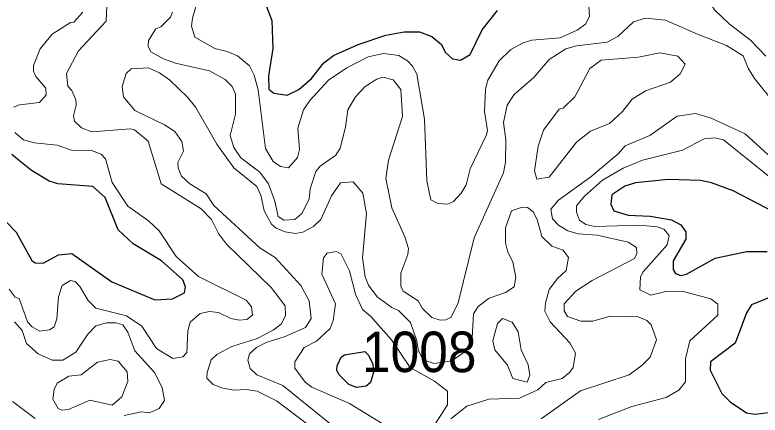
# Model space of a CAD drawing. Extents: x 763.2 to 816.8, y 7896.5 to 7952.7.
# Drawn here: x 780.355 to 783.297, y 7916.989 to 7918.568 of the extents above; entities that cross this region are included whole.
import ezdxf

# ---------------------------------------------------------------- set-up
doc = ezdxf.new("R2010")
doc.units = 0
doc.header["$LTSCALE"] = 0.064
doc.layers.add('1', color=7, linetype='Continuous', lineweight=25)
doc.layers.add('2', color=7, linetype='Continuous', lineweight=13)
doc.layers.add('21', color=7, linetype='Continuous')

msp = doc.modelspace()

# ---------------------------------------------------------------- linework, layer by layer
at = {"layer": '1'}
for points in [[(781.3401, 7918.6216), (781.3692, 7918.5457), (781.3726, 7918.4358), (781.3564, 7918.328), (781.3579, 7918.2753), (781.3777, 7918.2592), (781.4299, 7918.2514), (781.4762, 7918.2739), (781.526, 7918.317), (781.575, 7918.3788), (781.6133, 7918.4072), (781.7097, 7918.4507), (781.8198, 7918.4874), (781.8921, 7918.5006), (781.9524, 7918.5016), (782.0004, 7918.4824), (782.0397, 7918.4508), (782.0542, 7918.4212), (782.0827, 7918.3939), (782.1139, 7918.3891), (782.1521, 7918.4111), (782.1999, 7918.5094), (782.2599, 7918.5854)], [(780.3219, 7917.75), (780.3599, 7917.7103), (780.4212, 7917.599), (780.4347, 7917.5905), (780.4656, 7917.5887), (780.5274, 7917.6209), (780.5789, 7917.6261), (780.7378, 7917.5149), (780.9071, 7917.4439), (780.9766, 7917.4485), (781.0242, 7917.472), (781.0283, 7917.4959), (781.0176, 7917.5226), (780.933, 7917.5978), (780.8216, 7917.6645), (780.7628, 7917.7207), (780.7107, 7917.8475), (780.6618, 7917.8911), (780.5244, 7917.9021), (780.4894, 7917.9121), (780.4202, 7917.9546), (780.3806, 7917.985), (780.3428, 7918.0174)], [(783.3828, 7917.7738), (783.1904, 7917.8744), (783.1057, 7917.9054), (783.0615, 7917.914), (782.934, 7917.9188), (782.8058, 7917.9057), (782.7632, 7917.8924), (782.7116, 7917.8584), (782.7075, 7917.8207)], [(782.7075, 7917.8207), (782.7195, 7917.7954), (782.7762, 7917.7776), (782.8635, 7917.774), (782.9471, 7917.7593), (782.9845, 7917.7394)], [(782.9845, 7917.7394), (783.0045, 7917.7119), (783.0045, 7917.6838), (782.954, 7917.5983), (782.954, 7917.5632), (782.9635, 7917.5484), (782.9838, 7917.54), (783.007, 7917.5447), (783.1205, 7917.6084), (783.2438, 7917.6346), (783.3251, 7917.6348)], [(783.3612, 7917.4637), (783.2633, 7917.4244), (783.243, 7917.3929), (783.1984, 7917.2731), (783.1018, 7917.1997), (783.1004, 7917.1665), (783.1456, 7917.074), (783.1792, 7917.0423), (783.2441, 7916.999), (783.2766, 7916.9937), (783.3646, 7917.0036)]]:
    msp.add_lwpolyline(points, dxfattribs=at)
msp.add_lwpolyline([(781.6562, 7917.2271), (781.7358, 7917.2398), (781.7506, 7917.2252), (781.7682, 7917.1903), (781.7705, 7917.1587), (781.7584, 7917.1184), (781.7419, 7917.1034), (781.7038, 7917.0985), (781.6728, 7917.1097), (781.634, 7917.1491), (781.6262, 7917.1672), (781.6275, 7917.1836), (781.6435, 7917.2178)], close=True, dxfattribs=at)
at = {"layer": '2'}
for points in [[(783.3193, 7918.4047), (783.2589, 7918.4684), (783.1751, 7918.5324), (783.1172, 7918.5872), (783.087, 7918.6371), (783.09, 7918.7013), (783.0981, 7918.7186), (783.1444, 7918.7568), (783.2396, 7918.7802), (783.2637, 7918.7976), (783.2888, 7918.85), (783.2924, 7918.9518), (783.3134, 7919.0111)], [(780.7171, 7918.6034), (780.7145, 7918.5426), (780.6053, 7918.4266), (780.5582, 7918.3361), (780.5642, 7918.2864), (780.5792, 7918.2698), (780.5953, 7918.2327), (780.5968, 7918.2116), (780.5856, 7918.1697)], [(782.6211, 7918.6021), (782.6232, 7918.5614), (782.608, 7918.5312), (782.5751, 7918.507), (782.5079, 7918.4772), (782.3957, 7918.4677), (782.3615, 7918.4576), (782.3129, 7918.4315), (782.2666, 7918.3866), (782.2217, 7918.3104), (782.2126, 7918.2754), (782.2093, 7918.1868), (782.2205, 7918.1118), (782.2175, 7918.0948), (782.152, 7917.9613), (782.1366, 7917.8969), (782.117, 7917.8644), (782.0865, 7917.8323), (782.0646, 7917.8215), (782.0249, 7917.8233), (781.9976, 7917.8388), (781.981, 7917.9133), (781.9726, 7918.156), (781.9415, 7918.334), (781.9253, 7918.3653), (781.9052, 7918.3872), (781.871, 7918.4076), (781.8099, 7918.415), (781.7501, 7918.4018), (781.6659, 7918.3595), (781.5932, 7918.3098), (781.5195, 7918.2299), (781.4939, 7918.1935), (781.4714, 7918.121), (781.4778, 7918.0375), (781.4706, 7918.0047), (781.4347, 7917.9651), (781.4031, 7917.9696), (781.3738, 7917.9902), (781.3437, 7918.0408), (781.3153, 7918.2716), (781.2993, 7918.33), (781.2807, 7918.3674), (781.2336, 7918.4065), (781.1932, 7918.424), (781.1439, 7918.4358), (781.0652, 7918.4803), (781.0524, 7918.5234), (781.0556, 7918.5548), (781.0748, 7918.6185)], [(780.623, 7918.578), (780.5874, 7918.539), (780.5736, 7918.5379), (780.5023, 7918.4911), (780.4545, 7918.4342), (780.4281, 7918.3682), (780.4279, 7918.3453), (780.4368, 7918.3242), (780.4764, 7918.2792), (780.4785, 7918.2527), (780.4512, 7918.2225), (780.3722, 7918.2125), (780.3497, 7918.2034)], [(782.7976, 7918.5399), (782.7355, 7918.4825), (782.6929, 7918.4601), (782.5718, 7918.4461), (782.5301, 7918.4343), (782.4641, 7918.3919), (782.4036, 7918.3205), (782.326, 7918.2541), (782.299, 7918.2121), (782.2834, 7918.1432), (782.2931, 7918.075), (782.2914, 7917.9869), (782.2843, 7917.9455), (782.1686, 7917.6886), (782.105, 7917.4326), (782.0773, 7917.3762), (782.0562, 7917.3652), (782.0341, 7917.3635), (782.0009, 7917.3744), (781.9643, 7917.4102), (781.9477, 7917.4404), (781.8874, 7917.4784), (781.879, 7917.4974), (781.8788, 7917.5494), (781.906, 7917.6222), (781.9084, 7917.647), (781.894, 7917.6931), (781.8432, 7917.8073), (781.8198, 7917.9231), (781.8303, 7917.9952), (781.8855, 7918.1677), (781.8792, 7918.2737), (781.8479, 7918.3111), (781.8074, 7918.3227), (781.7835, 7918.3148), (781.7377, 7918.2853), (781.7002, 7918.2448), (781.6691, 7918.1929), (781.6598, 7918.125), (781.6386, 7918.0416), (781.6223, 7918.0146), (781.5597, 7917.9707), (781.5431, 7917.9497), (781.5209, 7917.8817), (781.5169, 7917.841), (781.4881, 7917.7847), (781.4596, 7917.7605), (781.4166, 7917.758), (781.3943, 7917.773), (781.3805, 7917.8332), (781.3554, 7917.902), (781.3212, 7917.9473), (781.2462, 7918.0044), (781.2188, 7918.0448), (781.2053, 7918.0921), (781.2262, 7918.1762), (781.2263, 7918.2557), (781.2124, 7918.2859), (781.1848, 7918.3136), (781.1235, 7918.3474), (780.9889, 7918.3772), (780.9409, 7918.3944), (780.891, 7918.4222), (780.8802, 7918.4446), (780.8817, 7918.4672), (780.9105, 7918.5129), (780.9309, 7918.5208), (780.9694, 7918.5582), (780.9766, 7918.5779)], [(783.23, 7918.4063), (783.1648, 7918.4477), (783.0497, 7918.4922), (782.9235, 7918.5467), (782.8453, 7918.5548), (782.7976, 7918.5399)], [(783.396, 7918.1664), (783.2753, 7918.3166), (783.25, 7918.3571), (783.23, 7918.4063)], [(781.1096, 7917.8616), (781.0457, 7917.9015), (781.0128, 7917.932), (780.9997, 7917.964), (780.9981, 7917.9855), (781.0208, 7918.0308), (781.0143, 7918.0685), (780.9863, 7918.1081), (780.9454, 7918.1341), (780.8282, 7918.1905), (780.7829, 7918.2444), (780.7779, 7918.2853), (780.7937, 7918.3366), (780.8137, 7918.3556), (780.8827, 7918.359), (780.9257, 7918.3395), (780.9652, 7918.3116), (781.0365, 7918.2438), (781.069, 7918.2025), (781.1517, 7918.0573), (781.2191, 7917.9644), (781.3101, 7917.8907), (781.3252, 7917.8574), (781.3387, 7917.7954), (781.3678, 7917.742), (781.3866, 7917.7263), (781.422, 7917.7118), (781.4622, 7917.7053), (781.4911, 7917.7104), (781.5338, 7917.7332), (781.5629, 7917.7606), (781.6044, 7917.8543), (781.6407, 7917.9054), (781.6905, 7917.909), (781.729, 7917.8642), (781.7424, 7917.7844), (781.7278, 7917.6101), (781.7372, 7917.5349), (781.7509, 7917.5014), (781.7852, 7917.4555), (781.8429, 7917.4136), (781.8693, 7917.4022), (781.917, 7917.3548), (781.9415, 7917.2822), (781.9481, 7917.2435), (781.9665, 7917.2076), (782.0104, 7917.1925), (782.0794, 7917.204), (782.132, 7917.2402), (782.16, 7917.2934), (782.1651, 7917.3891), (782.1834, 7917.4178), (782.2273, 7917.4504), (782.2925, 7917.4733), (782.3264, 7917.4948), (782.3326, 7917.532), (782.3205, 7917.5942), (782.3012, 7917.6319), (782.2918, 7917.6693), (782.2917, 7917.7279), (782.316, 7917.7949), (782.3582, 7917.8101), (782.3789, 7917.8083), (782.401, 7917.7908), (782.4172, 7917.7606), (782.4359, 7917.6944), (782.4753, 7917.6555), (782.5193, 7917.6394), (782.5411, 7917.6109), (782.532, 7917.5603), (782.4969, 7917.5277), (782.464, 7917.4848), (782.4493, 7917.4307), (782.4476, 7917.3991), (782.4679, 7917.3578), (782.5461, 7917.2746), (782.5687, 7917.2341), (782.5588, 7917.1771), (782.5445, 7917.1568), (782.5152, 7917.1344), (782.4518, 7917.1174), (782.4196, 7917.0891), (782.3472, 7917.0567), (782.2259, 7917.0525), (782.1387, 7917.0247), (782.0767, 7916.9742)], [(780.5856, 7918.1697), (780.5895, 7918.1488), (780.6176, 7918.1225), (780.6589, 7918.1065), (780.8115, 7918.1178), (780.8274, 7918.1139)], [(782.433, 7916.975), (782.5877, 7917.0848), (782.7801, 7917.1485), (782.8318, 7917.1859), (782.8635, 7917.2185), (782.8878, 7917.2861), (782.8676, 7917.3459), (782.8501, 7917.3631), (782.8161, 7917.3764), (782.7046, 7917.3797), (782.6364, 7917.3605), (782.5896, 7917.3601), (782.5367, 7917.3783), (782.5235, 7917.4), (782.5231, 7917.4277), (782.5699, 7917.4776), (782.6346, 7917.5208), (782.8019, 7917.6065), (782.8103, 7917.6266), (782.8091, 7917.6499), (782.7758, 7917.6715), (782.6539, 7917.6986), (782.5792, 7917.7045), (782.5384, 7917.7157), (782.5018, 7917.7381), (782.4774, 7917.7631), (782.4709, 7917.8019), (782.5018, 7917.8366), (782.6288, 7917.9293), (782.7385, 7918.0205), (782.765, 7918.0515), (782.8623, 7918.092), (782.9703, 7918.1684), (783.0425, 7918.1785), (783.1037, 7918.1609), (783.238, 7918.0986), (783.3295, 7918.0153)], [(780.3544, 7918.104), (780.3883, 7918.0746), (780.4309, 7918.0632), (780.5214, 7918.0536), (780.5777, 7918.0339), (780.6569, 7918.0336), (780.6956, 7918.0189), (780.7121, 7918.0004), (780.7388, 7917.9067), (780.8008, 7917.8138), (780.8824, 7917.755), (780.9244, 7917.7161), (780.991, 7917.615), (781.0797, 7917.5364), (781.2683, 7917.4427), (781.2887, 7917.4158), (781.293, 7917.3838), (781.2702, 7917.3658), (781.2399, 7917.3634), (781.2069, 7917.3701), (781.159, 7917.3935), (781.1229, 7917.3978), (781.0868, 7917.3895), (781.0468, 7917.3565), (781.0378, 7917.3224), (781.0334, 7917.2358)], [(780.8274, 7918.1139), (780.8812, 7918.0697), (780.9326, 7917.9009), (781.0906, 7917.8033), (781.131, 7917.761), (781.1591, 7917.7056), (781.1904, 7917.6642), (781.3667, 7917.4927), (781.4218, 7917.4209), (781.4236, 7917.3815), (781.4054, 7917.3474), (781.3751, 7917.3244), (781.3117, 7917.2917), (781.2111, 7917.2596), (781.1526, 7917.2284), (781.1298, 7917.207), (781.1134, 7917.1574), (781.112, 7917.1346), (781.1378, 7917.1104), (781.1757, 7917.0954), (781.2208, 7917.0874), (781.2676, 7917.0905), (781.3111, 7917.0843), (781.3873, 7917.046), (781.537, 7916.9334)], [(782.7572, 7917.9635), (782.8328, 7917.9946), (782.9906, 7918.0341), (783.0759, 7918.0796), (783.1188, 7918.0832), (783.1523, 7918.0748)], [(783.1523, 7918.0748), (783.4156, 7917.863)], [(782.6586, 7916.9725), (782.7908, 7917.0235), (782.9261, 7917.0589), (782.9767, 7917.0873), (783.0031, 7917.12), (783.0028, 7917.2115), (783.0195, 7917.2827), (783.131, 7917.3838), (783.13, 7917.4265), (783.1033, 7917.4486), (782.9893, 7917.4783), (782.9248, 7917.4767), (782.8658, 7917.4628), (782.8219, 7917.4839), (782.8254, 7917.5345), (782.8351, 7917.555), (782.9302, 7917.6603), (782.9385, 7917.6972), (782.9174, 7917.7229), (782.8906, 7917.7314), (782.8211, 7917.7381), (782.6441, 7917.7332), (782.6096, 7917.7408), (782.5841, 7917.758), (782.5725, 7917.7904), (782.5728, 7917.8151), (782.6037, 7917.853), (782.6755, 7917.9164), (782.7572, 7917.9635)], [(781.639, 7916.9236), (781.4123, 7917.1059), (781.3104, 7917.1481), (781.2833, 7917.173), (781.2743, 7917.2058), (781.2809, 7917.2311), (781.3081, 7917.256), (781.3464, 7917.2762), (781.4219, 7917.2988), (781.5017, 7917.3351), (781.5239, 7917.3698), (781.5161, 7917.4402), (781.484, 7917.5001), (781.3826, 7917.6115), (781.3229, 7917.6472), (781.1404, 7917.816), (781.1096, 7917.8616)], [(781.8043, 7916.9562), (781.6763, 7917.0358), (781.5266, 7917.0998), (781.5006, 7917.1189), (781.4598, 7917.175), (781.4597, 7917.1994), (781.4974, 7917.2558), (781.5458, 7917.2809), (781.5992, 7917.3304), (781.6119, 7917.3629), (781.6208, 7917.4282), (781.5668, 7917.5452), (781.5734, 7917.6096), (781.5874, 7917.6279), (781.6251, 7917.6344), (781.6426, 7917.624), (781.6764, 7917.5587), (781.6999, 7917.4669), (781.7272, 7917.4056), (781.7605, 7917.3781), (781.8423, 7917.2866), (781.9152, 7917.1774), (782.0118, 7917.1226), (782.0625, 7917.0841), (782.0629, 7917.0305), (782.0006, 7916.9344)], [(780.795, 7917.3807), (780.674, 7917.4117), (780.6439, 7917.4418), (780.6113, 7917.497), (780.592, 7917.516), (780.5736, 7917.5209), (780.5417, 7917.5), (780.5263, 7917.4563), (780.5199, 7917.369), (780.5095, 7917.3377), (780.4916, 7917.3257), (780.4524, 7917.3209), (780.4224, 7917.3374), (780.4045, 7917.3566), (780.3709, 7917.449), (780.3559, 7917.4549), (780.3315, 7917.486)], [(781.0334, 7917.2358), (781.0175, 7917.2188), (780.9786, 7917.2124), (780.9144, 7917.2517), (780.8553, 7917.3397), (780.795, 7917.3807)], [(780.3533, 7917.3572), (780.3828, 7917.3229), (780.4001, 7917.2715), (780.4471, 7917.2311), (780.5016, 7917.2066), (780.5438, 7917.2056), (780.5949, 7917.2377), (780.6431, 7917.3091), (780.6736, 7917.342), (780.7169, 7917.3534), (780.7533, 7917.3534), (780.7806, 7917.3452), (780.8004, 7917.3166), (780.8277, 7917.243), (780.9063, 7917.1573), (780.9358, 7917.0981), (780.9452, 7917.0464), (780.9249, 7917.0153), (780.8844, 7916.9989), (780.8551, 7917.0018), (780.7858, 7916.9874)], [(780.4348, 7916.9764), (780.3455, 7917.0428)]]:
    msp.add_lwpolyline(points, dxfattribs=at)
for points in [[(782.6249, 7918.3563), (782.6691, 7918.3891), (782.8172, 7918.4005), (782.9014, 7918.4183), (782.9721, 7918.4049), (783.001, 7918.3738), (782.9816, 7918.3347), (782.9441, 7918.3021), (782.8447, 7918.2685), (782.7927, 7918.236), (782.7536, 7918.1872), (782.7028, 7918.1396), (782.628, 7918.1086), (782.5728, 7918.0653), (782.4644, 7917.9277), (782.4159, 7917.9204), (782.4069, 7917.9528), (782.4214, 7918.0494), (782.4424, 7918.1138), (782.5037, 7918.1961), (782.5196, 7918.1996), (782.5659, 7918.2447)], [(782.2493, 7917.2474), (782.2424, 7917.2818), (782.26, 7917.3512), (782.2796, 7917.37), (782.3186, 7917.3554), (782.3413, 7917.3177), (782.3538, 7917.2474), (782.3817, 7917.187), (782.3883, 7917.1468), (782.3773, 7917.1188), (782.3205, 7917.1344), (782.2999, 7917.1869)], [(780.6809, 7917.1988), (780.7312, 7917.2088), (780.7625, 7917.2022), (780.7975, 7917.1604), (780.8009, 7917.1223), (780.7773, 7917.0621), (780.7389, 7917.0284), (780.6509, 7917.0478), (780.5662, 7917.0114), (780.5393, 7917.0084), (780.5257, 7917.0158), (780.505, 7917.0517), (780.5103, 7917.0903), (780.522, 7917.1151), (780.5671, 7917.1428), (780.6166, 7917.1483)]]:
    msp.add_lwpolyline(points, close=True, dxfattribs=at)

# ---------------------------------------------------------------- texts
at = {"layer": '21', "width": 0.95}
msp.add_text('1008', height=0.16, dxfattribs=at).set_placement((781.7251, 7917.1589))

doc.saveas('drawing.dxf')
